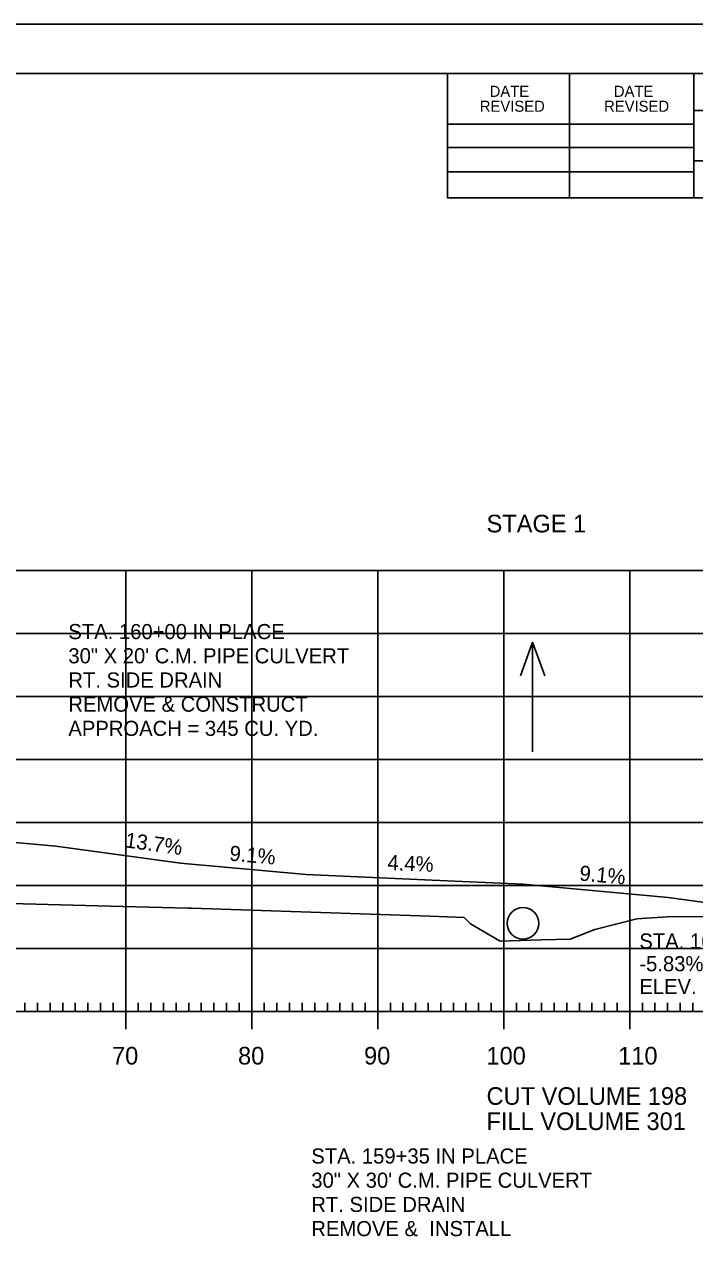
# Model space of a CAD drawing. Extents: x 1322838 to 1324533, y 339903 to 351025.
# Drawn here: x 1323765.7 to 1323818.9, y 345655.6 to 345752.1 of the extents above; entities that cross this region are included whole.
import ezdxf

# ---------------------------------------------------------------- set-up
doc = ezdxf.new("R2010")
doc.units = 0
for name, color, linetype in [('R_Axis', 7, 'Continuous'), ('R_Axis Annot', 7, 'Continuous'), ('R_Border', 7, 'Continuous'), ('R_Border Notes', 7, 'Continuous'), ('R_Drive', 7, 'Continuous'), ('R_Exist Surface', 7, 'Continuous'), ('R_Grid', 7, 'Continuous'), ('R_No Plot', 7, 'Continuous'), ('R_Water', 7, 'Continuous'), ('R_Water Annot', 7, 'Continuous')]:
    doc.layers.add(name, color=color, linetype=linetype)

msp = doc.modelspace()

# ---------------------------------------------------------------- linework, layer by layer
at = {"layer": 'R_Axis'}
for p, q in [((1323765.715, 345673.745), (1323765.715, 345674.445)), ((1323766.715, 345673.745), (1323766.715, 345674.445)), ((1323767.715, 345673.745), (1323767.715, 345674.445)), ((1323768.715, 345673.745), (1323768.715, 345674.445)), ((1323769.715, 345673.745), (1323769.715, 345674.445)), ((1323770.715, 345673.745), (1323770.715, 345674.445)), ((1323771.715, 345673.745), (1323771.715, 345674.445)), ((1323772.715, 345673.745), (1323772.715, 345674.445)), ((1323773.715, 345672.345), (1323773.715, 345675.145)), ((1323774.715, 345673.745), (1323774.715, 345674.445)), ((1323775.715, 345673.745), (1323775.715, 345674.445)), ((1323776.715, 345673.745), (1323776.715, 345674.445)), ((1323777.715, 345673.745), (1323777.715, 345674.445)), ((1323778.715, 345673.745), (1323778.715, 345674.445)), ((1323779.715, 345673.745), (1323779.715, 345674.445)), ((1323780.715, 345673.745), (1323780.715, 345674.445)), ((1323781.715, 345673.745), (1323781.715, 345674.445)), ((1323782.715, 345673.745), (1323782.715, 345674.445)), ((1323783.715, 345672.345), (1323783.715, 345675.145)), ((1323784.715, 345673.745), (1323784.715, 345674.445)), ((1323785.715, 345673.745), (1323785.715, 345674.445)), ((1323786.715, 345673.745), (1323786.715, 345674.445)), ((1323787.715, 345673.745), (1323787.715, 345674.445)), ((1323788.715, 345673.745), (1323788.715, 345674.445)), ((1323789.715, 345673.745), (1323789.715, 345674.445)), ((1323790.715, 345673.745), (1323790.715, 345674.445)), ((1323791.715, 345673.745), (1323791.715, 345674.445)), ((1323792.715, 345673.745), (1323792.715, 345674.445)), ((1323793.715, 345672.345), (1323793.715, 345675.145)), ((1323794.715, 345673.745), (1323794.715, 345674.445)), ((1323795.715, 345673.745), (1323795.715, 345674.445)), ((1323796.715, 345673.745), (1323796.715, 345674.445)), ((1323797.715, 345673.745), (1323797.715, 345674.445)), ((1323798.715, 345673.745), (1323798.715, 345674.445)), ((1323799.715, 345673.745), (1323799.715, 345674.445)), ((1323800.715, 345673.745), (1323800.715, 345674.445)), ((1323801.715, 345673.745), (1323801.715, 345674.445)), ((1323802.715, 345673.745), (1323802.715, 345674.445)), ((1323803.715, 345672.345), (1323803.715, 345675.145)), ((1323804.715, 345673.745), (1323804.715, 345674.445)), ((1323805.715, 345673.745), (1323805.715, 345674.445)), ((1323806.715, 345673.745), (1323806.715, 345674.445)), ((1323807.715, 345673.745), (1323807.715, 345674.445)), ((1323808.715, 345673.745), (1323808.715, 345674.445)), ((1323809.715, 345673.745), (1323809.715, 345674.445)), ((1323810.715, 345673.745), (1323810.715, 345674.445)), ((1323811.715, 345673.745), (1323811.715, 345674.445)), ((1323812.715, 345673.745), (1323812.715, 345674.445)), ((1323813.715, 345672.345), (1323813.715, 345675.145)), ((1323814.715, 345673.745), (1323814.715, 345674.445)), ((1323815.715, 345673.745), (1323815.715, 345674.445)), ((1323816.715, 345673.745), (1323816.715, 345674.445)), ((1323817.715, 345673.745), (1323817.715, 345674.445)), ((1323818.715, 345673.745), (1323818.715, 345674.445)), ((1323563.715, 345673.745), (1323843.715, 345673.745))]:
    msp.add_line(p, q, dxfattribs=at)
at = {"layer": 'R_Border'}
for p, q in [((1323545.715, 345748.205), (1323861.895, 345748.205)), ((1323799.255, 345738.325), (1323799.255, 345748.205)), ((1323808.935, 345738.325), (1323808.935, 345748.205)), ((1323818.795, 345748.205), (1323818.795, 345738.325)), ((1323861.895, 345745.265), (1323818.795, 345745.265)), ((1323799.255, 345744.185), (1323818.795, 345744.185)), ((1323799.255, 345742.325), (1323818.795, 345742.325)), ((1323861.895, 345741.265), (1323818.795, 345741.265)), ((1323799.255, 345740.385), (1323818.795, 345740.385)), ((1323861.895, 345738.325), (1323799.255, 345738.325))]:
    msp.add_line(p, q, dxfattribs=at)
at = {"layer": 'R_Drive'}
for p, q in [((1323758.205, 345687.783), (1323768.164, 345686.88)), ((1323768.164, 345686.88), (1323778.072, 345685.52)), ((1323805.257, 345683.855), (1323816.765, 345682.812))]:
    msp.add_line(p, q, dxfattribs=at)
for points in [[(1323778.072, 345685.52), (1323788.031, 345684.618), (1323798.021, 345684.175), (1323805.257, 345683.855)], [(1323816.765, 345682.812), (1323826.672, 345681.452), (1323827.51, 345681.376)]]:
    msp.add_lwpolyline(points, dxfattribs=at)
at = {"layer": 'R_Exist Surface'}
msp.add_lwpolyline([(1323756.655, 345682.54), (1323773.488, 345682.087), (1323778.68, 345681.951), (1323778.94, 345681.946), (1323797.876, 345681.308), (1323800.585, 345681.201), (1323801.066, 345680.706), (1323803.42, 345679.339), (1323806.691, 345679.435), (1323808.978, 345679.487), (1323810.939, 345680.269), (1323814.282, 345681.112), (1323816.671, 345681.266), (1323832.816, 345681.397), (1323833.957, 345681.419), (1323834.587, 345681.449), (1323843.511, 345681.724), (1323843.715, 345681.73)], dxfattribs=at)
at = {"layer": 'R_Grid'}
for p, q in [((1323563.715, 345708.745), (1323843.715, 345708.745)), ((1323773.715, 345673.745), (1323773.715, 345708.745)), ((1323783.715, 345673.745), (1323783.715, 345708.745)), ((1323793.715, 345673.745), (1323793.715, 345708.745)), ((1323803.715, 345673.745), (1323803.715, 345708.745)), ((1323813.715, 345673.745), (1323813.715, 345708.745)), ((1323563.715, 345703.745), (1323843.715, 345703.745)), ((1323563.715, 345698.745), (1323843.715, 345698.745)), ((1323563.715, 345693.745), (1323843.715, 345693.745)), ((1323563.715, 345688.745), (1323843.715, 345688.745)), ((1323563.715, 345683.745), (1323843.715, 345683.745)), ((1323563.715, 345678.745), (1323843.715, 345678.745)), ((1323563.715, 345673.745), (1323843.715, 345673.745))]:
    msp.add_line(p, q, dxfattribs=at)
at = {"layer": 'R_No Plot'}
msp.add_line((1323533.315, 345752.099), (1323866.648, 345752.099), dxfattribs=at)
for points in [[(1323533.308, 345752.099), (1323866.648, 345752.099), (1323866.648, 345538.762), (1323533.308, 345538.762)], [(1323779.635, 345748.205), (1323799.255, 345748.205), (1323799.255, 345738.325), (1323815.368, 345738.325), (1323838.567, 345738.325), (1323838.567, 345705.654), (1323861.775, 345705.654), (1323861.895, 345542.745), (1323545.715, 345542.745), (1323545.715, 345748.205)]]:
    msp.add_lwpolyline(points, close=True, dxfattribs=at)
at = {"layer": 'R_Water'}
msp.add_circle((1323805.242, 345680.748), 1.25, dxfattribs=at)
at = {"layer": 'R_Water Annot'}
for p, q in [((1323806.007, 345703.053), (1323805.039, 345700.393)), ((1323806.007, 345694.362), (1323806.007, 345703.053)), ((1323806.007, 345703.053), (1323806.975, 345700.393))]:
    msp.add_line(p, q, dxfattribs=at)

# ---------------------------------------------------------------- texts
at = {"layer": 'R_Axis Annot'}
for s, p in [('STAGE 1', (1323802.35, 345711.775)), ('70', (1323772.63, 345669.545)), ('80', (1323782.63, 345669.545)), ('90', (1323792.63, 345669.545)), ('100', (1323802.343, 345669.545)), ('110', (1323812.795, 345669.545)), ('CUT VOLUME 198', (1323802.35, 345666.345)), ('FILL VOLUME 301', (1323802.35, 345664.345))]:
    msp.add_text(s, height=1.4, dxfattribs=at).set_placement(p)
at = {"layer": 'R_Border'}
for s, p in [('DATE', (1323802.593, 345746.341)), ('DATE', (1323812.453, 345746.341)), ('REVISED', (1323801.813, 345745.161)), ('REVISED', (1323811.673, 345745.161))]:
    msp.add_text(s, height=0.8792, rotation=360, dxfattribs=at).set_placement(p)
at = {"layer": 'R_Border Notes'}
for s, p in [('STA. 160+00 IN PLACE', (1323769.165, 345703.305)), ('30" X 20\' C.M. PIPE CULVERT', (1323769.165, 345701.385)), ('RT. SIDE DRAIN', (1323769.165, 345699.465)), ('REMOVE & CONSTRUCT ', (1323769.165, 345697.545)), ('APPROACH = 345 CU. YD.', (1323769.165, 345695.625)), ('STA. 159+35 IN PLACE ', (1323788.443, 345661.684)), ('30" X 30\' C.M. PIPE CULVERT', (1323788.443, 345659.764)), ('RT. SIDE DRAIN', (1323788.443, 345657.844)), ('REMOVE &  INSTALL', (1323788.443, 345655.924))]:
    msp.add_text(s, height=1.19998, dxfattribs=at).set_placement(p)
at = {"layer": 'R_Drive'}
for s, rotation, p in [('13.7%', 352.18289, (1323773.617, 345686.785)), ('9.1%', 354.82289, (1323781.91, 345685.734)), ('4.4%', 357.46289, (1323794.466, 345684.99)), ('9.1%', 354.82289, (1323809.679, 345684.155))]:
    msp.add_text(s, height=1.2, rotation=rotation, dxfattribs=at).set_placement(p)
for s, p in [('STA. 160+00.00 BEGIN', (1323814.474, 345678.745)), ('-5.83% RT. DITCH GRADE', (1323814.474, 345676.945)), ("ELEV. 1038.59'", (1323814.474, 345675.145))]:
    msp.add_text(s, height=1.2, dxfattribs=at).set_placement(p)

doc.saveas('drawing.dxf')
